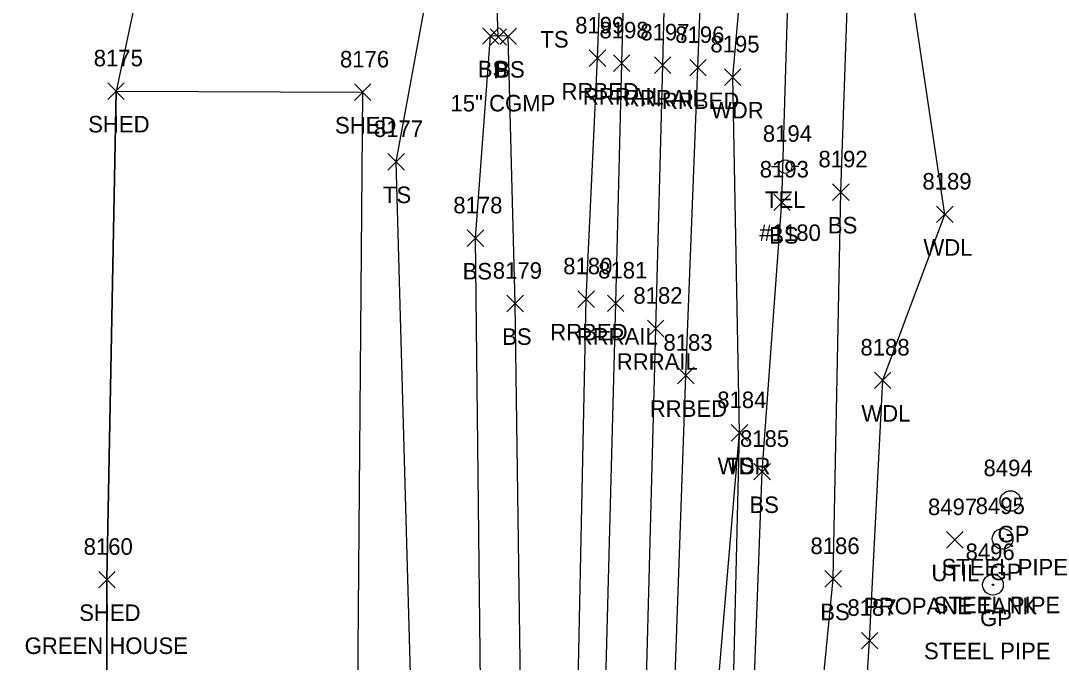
# Model space of a CAD drawing. Extents: x 1769141 to 1770911, y 735471 to 741449.
# Drawn here: x 1770200.4 to 1770324.8, y 736865.8 to 736943.5 of the extents above; entities that cross this region are included whole.
import ezdxf

# ---------------------------------------------------------------- set-up
doc = ezdxf.new("R2010")
doc.units = 0
for name, color, linetype in [('D_A', 7, 'Continuous'), ('D_C', 7, 'Continuous'), ('D_TIC', 7, 'Continuous'), ('DCP', 7, 'Continuous'), ('L_A', 7, 'Continuous'), ('L_C', 7, 'Continuous'), ('L_I', 7, 'Continuous'), ('L_TIC', 7, 'Continuous'), ('LAWA', 7, 'Continuous'), ('LBC', 7, 'Continuous'), ('LELB', 7, 'Continuous'), ('LSOGP', 7, 'Continuous'), ('R_A', 7, 'Continuous'), ('R_C', 7, 'Continuous'), ('R_I', 7, 'Continuous'), ('R_TIC', 7, 'Continuous'), ('RGP', 7, 'Continuous'), ('RR', 7, 'Continuous'), ('RRB', 7, 'Continuous'), ('U_A', 7, 'Continuous'), ('U_C', 7, 'Continuous'), ('U_I', 7, 'Continuous'), ('UDEFAULT', 7, 'Continuous'), ('UP', 7, 'Continuous')]:
    doc.layers.add(name, color=color, linetype=linetype)

msp = doc.modelspace()

# ---------------------------------------------------------------- linework, layer by layer
at = {"layer": 'D_TIC'}
for points in [[(1770257.22, 736940.48), (1770259.22, 736942.48)], [(1770259.22, 736940.48), (1770257.22, 736942.48)]]:
    msp.add_lwpolyline(points, dxfattribs=at)
at = {"layer": 'DCP'}
msp.add_lwpolyline([(1770258.22, 736941.48), (1770257.37, 736968.35)], dxfattribs=at)
at = {"layer": 'L_TIC'}
for points in [[(1770256.29, 736940.61), (1770258.29, 736942.61)], [(1770258.29, 736940.61), (1770256.29, 736942.61)], [(1770256.29, 736940.61), (1770258.29, 736942.61)], [(1770258.29, 736940.61), (1770256.29, 736942.61)], [(1770258.41, 736940.57), (1770260.41, 736942.57)], [(1770260.41, 736940.57), (1770258.41, 736942.57)], [(1770285.58, 736935.63), (1770287.58, 736937.63)], [(1770287.58, 736935.63), (1770285.58, 736937.63)], [(1770210.96, 736933.94), (1770212.96, 736935.94)], [(1770212.96, 736933.94), (1770210.96, 736935.94)], [(1770240.81, 736933.81), (1770242.81, 736935.81)], [(1770242.81, 736933.81), (1770240.81, 736935.81)], [(1770240.81, 736933.81), (1770242.81, 736935.81)], [(1770242.81, 736933.81), (1770240.81, 736935.81)], [(1770244.85, 736925.39), (1770246.85, 736927.39)], [(1770246.85, 736925.39), (1770244.85, 736927.39)], [(1770298.66, 736921.72), (1770300.66, 736923.72)], [(1770300.66, 736921.72), (1770298.66, 736923.72)], [(1770291.54, 736920.49), (1770293.54, 736922.49)], [(1770293.54, 736920.49), (1770291.54, 736922.49)], [(1770311.24, 736919.03), (1770313.24, 736921.03)], [(1770313.24, 736919.03), (1770311.24, 736921.03)], [(1770254.46, 736916.15), (1770256.46, 736918.15)], [(1770256.46, 736916.15), (1770254.46, 736918.15)], [(1770259.25, 736908.24), (1770261.25, 736910.24)], [(1770261.25, 736908.24), (1770259.25, 736910.24)], [(1770303.73, 736898.95), (1770305.73, 736900.95)], [(1770305.73, 736898.95), (1770303.73, 736900.95)], [(1770286.4, 736892.59), (1770288.4, 736894.59)], [(1770288.4, 736892.59), (1770286.4, 736894.59)], [(1770286.4, 736892.59), (1770288.4, 736894.59)], [(1770288.4, 736892.59), (1770286.4, 736894.59)], [(1770289.15, 736887.9), (1770291.15, 736889.9)], [(1770291.15, 736887.9), (1770289.15, 736889.9)], [(1770209.86, 736874.84), (1770211.86, 736876.84)], [(1770211.86, 736874.84), (1770209.86, 736876.84)], [(1770297.74, 736874.93), (1770299.74, 736876.93)], [(1770299.74, 736874.93), (1770297.74, 736876.93)], [(1770302.15, 736867.46), (1770304.15, 736869.46)], [(1770304.15, 736867.46), (1770302.15, 736869.46)]]:
    msp.add_lwpolyline(points, dxfattribs=at)
at = {"layer": 'LAWA'}
for points in [[(1770295.56, 736765.07), (1770288.47, 736765.03), (1770285.4, 736787.87), (1770284.57, 736804.63), (1770282.38, 736833.87), (1770287.4, 736893.59), (1770286.58, 736936.63), (1770289.46, 736968.99), (1770291.49, 736986.73), (1770290, 737012.94), (1770290.58, 737048.83), (1770292.25, 737100.02), (1770294.09, 737129.48), (1770297.9, 737178.74), (1770298.45, 737224.98), (1770303.27, 737281.64), (1770303.62, 737324.77), (1770304.03, 737377.4)], [(1770295.56, 736765.07), (1770298.44, 736807.53), (1770300.94, 736833.02), (1770303.15, 736868.46), (1770304.73, 736899.95), (1770312.24, 736920.03), (1770307.96, 736948.77), (1770308.9, 736965.25), (1770306.38, 736996.36), (1770309.8, 737006.68), (1770311.39, 737048.91), (1770314.52, 737106.24), (1770314.64, 737122.83), (1770358.1, 737137.42)]]:
    msp.add_lwpolyline(points, dxfattribs=at)
at = {"layer": 'LBC'}
for points in [[(1770241.03, 736838.45), (1770222.25, 736838.85), (1770210.8, 736838.85), (1770210.86, 736875.84), (1770211.96, 736934.94), (1770241.81, 736934.81)], [(1770241.03, 736838.45), (1770241.81, 736934.81)]]:
    msp.add_lwpolyline(points, dxfattribs=at)
at = {"layer": 'LELB'}
for points in [[(1770224.22, 736786.05), (1770247.14, 736790.21), (1770249.88, 736790.85), (1770251.83, 736802.2), (1770248.39, 736835.55), (1770245.85, 736926.39), (1770250.04, 736949.23), (1770249.46, 736962.04), (1770235.3, 736982.59), (1770222.78, 736985.92)], [(1770278.54, 736722.58), (1770283.75, 736760.01), (1770285.4, 736787.87), (1770288.42, 736803.77), (1770288.1, 736833.89), (1770290.15, 736888.9), (1770292.54, 736921.49), (1770293.89, 736967.31), (1770294.41, 736976.29)], [(1770290.15, 736806.45), (1770294.68, 736833.99), (1770298.74, 736875.93), (1770299.66, 736922.72), (1770301.17, 736965.94), (1770297.99, 736975.93), (1770294.41, 736976.29)], [(1770224.22, 736786.05), (1770256.39, 736786.92), (1770256.84, 736801.33), (1770256.39, 736834.73), (1770255.46, 736917.15), (1770257.29, 736941.61)], [(1770261.5, 736721.42), (1770261.72, 736759.56), (1770261.47, 736801.73), (1770261.32, 736834.3), (1770260.25, 736909.24), (1770259.41, 736941.57), (1770257.29, 736941.61)], [(1770283.04, 736787.14), (1770284.57, 736804.63), (1770286.01, 736834.32), (1770287.4, 736893.59)]]:
    msp.add_lwpolyline(points, dxfattribs=at)
at = {"layer": 'LSOGP'}
msp.add_lwpolyline([(1770222.78, 736985.92), (1770211.96, 736934.94), (1770210.86, 736875.84), (1770210.8, 736838.85), (1770200.41, 736835.3), (1770203.53, 736829.61), (1770206.3, 736823.49), (1770209.08, 736817.38), (1770211.86, 736811.26), (1770214.63, 736805.15), (1770215.68, 736797.81), (1770216.73, 736790.47), (1770221.43, 736767.51)], dxfattribs=at)
at = {"layer": 'R_TIC'}
for points in [[(1770269.22, 736937.92), (1770271.22, 736939.92)], [(1770271.22, 736937.92), (1770269.22, 736939.92)], [(1770272.15, 736937.32), (1770274.15, 736939.32)], [(1770274.15, 736937.32), (1770272.15, 736939.32)], [(1770277.11, 736937.08), (1770279.11, 736939.08)], [(1770279.11, 736937.08), (1770277.11, 736939.08)], [(1770281.38, 736936.77), (1770283.38, 736938.77)], [(1770283.38, 736936.77), (1770281.38, 736938.77)], [(1770267.85, 736908.78), (1770269.85, 736910.78)], [(1770269.85, 736908.78), (1770267.85, 736910.78)], [(1770271.42, 736908.27), (1770273.42, 736910.27)], [(1770273.42, 736908.27), (1770271.42, 736910.27)], [(1770276.26, 736905.22), (1770278.26, 736907.22)], [(1770278.26, 736905.22), (1770276.26, 736907.22)], [(1770279.9, 736899.53), (1770281.9, 736901.53)], [(1770281.9, 736899.53), (1770279.9, 736901.53)]]:
    msp.add_lwpolyline(points, dxfattribs=at)
at = {"layer": 'RGP'}
for p, q in [((1770320.19, 736885.35), (1770320.19, 736885.35)), ((1770319.24, 736880.77), (1770319.24, 736880.77)), ((1770318.07, 736875.21), (1770318.07, 736875.21))]:
    msp.add_line(p, q, dxfattribs=at)
for centre, radius in [((1770320.19, 736885.35), 1.25), ((1770320.19, 736885.35), 0.0833), ((1770319.24, 736880.77), 1.25), ((1770319.24, 736880.77), 0.0833), ((1770318.07, 736875.21), 1.25), ((1770318.07, 736875.21), 0.0833)]:
    msp.add_circle(centre, radius, dxfattribs=at)
at = {"layer": 'RR'}
for points in [[(1770267.4, 736722.31), (1770268.34, 736758.82), (1770269.57, 736804.44), (1770270.45, 736834.65), (1770272.42, 736909.27), (1770273.15, 736938.32), (1770274.05, 736970.76), (1770275.07, 737005.76), (1770276.22, 737052.19), (1770277.52, 737098.47), (1770278.47, 737131.31), (1770279.73, 737178.68), (1770281, 737226.57), (1770282.34, 737274.07)], [(1770272.41, 736722.1), (1770273.29, 736759.01), (1770274.62, 736804.33), (1770275.38, 736834.93), (1770277.26, 736906.22), (1770278.11, 736938.08), (1770278.9, 736969.65), (1770279.86, 737006.36), (1770281.15, 737052.02), (1770282.49, 737099.38), (1770283.42, 737130.8), (1770284.55, 737178.73), (1770285.97, 737226.12), (1770287.25, 737273.96)]]:
    msp.add_lwpolyline(points, dxfattribs=at)
at = {"layer": 'RRB'}
for points in [[(1770264.61, 736722.25), (1770265.29, 736759.21), (1770266.68, 736803.74), (1770267.29, 736834.32), (1770268.85, 736909.78), (1770270.22, 736938.92), (1770271.46, 736972.05), (1770272.55, 737004.83), (1770273.67, 737052.68), (1770274.45, 737097.79), (1770275.89, 737131.57), (1770277.22, 737178.3), (1770278.92, 737227.05), (1770280.11, 737274.21)], [(1770275.05, 736722.18), (1770278.17, 736759.08), (1770279.42, 736805.27), (1770278.55, 736834.64), (1770280.9, 736900.53), (1770282.38, 736937.77), (1770283.59, 736969.2), (1770283.11, 737006.43), (1770283.91, 737051.19), (1770285.56, 737099.3), (1770285.88, 737130.25), (1770287.46, 737178.49), (1770288.76, 737226.01), (1770290.63, 737273.86)]]:
    msp.add_lwpolyline(points, dxfattribs=at)
at = {"layer": 'UDEFAULT'}
for points in [[(1770312.47, 736879.64), (1770314.47, 736881.64)], [(1770314.47, 736879.64), (1770312.47, 736881.64)]]:
    msp.add_lwpolyline(points, dxfattribs=at)
at = {"layer": 'UP'}
for p, q in [((1770291.26, 736925.81), (1770292.09, 736925.81)), ((1770292.92, 736925.81), (1770292.92, 736925.81)), ((1770294.59, 736925.81), (1770293.76, 736925.81)), ((1770293.76, 736925.81), (1770293.76, 736925.81)), ((1770294.59, 736925.81), (1770294.59, 736925.81))]:
    msp.add_line(p, q, dxfattribs=at)
msp.add_circle((1770292.92, 736925.81), 0.833, dxfattribs=at)

# ---------------------------------------------------------------- texts
at = {"layer": 'D_A'}
msp.add_text('P', height=2, dxfattribs=at).set_placement((1770257.6, 736936.48))
at = {"layer": 'D_C'}
msp.add_text('15" CGMP', height=2, dxfattribs=at).set_placement((1770252.43, 736932.48))
at = {"layer": 'L_A'}
for s, p in [('TS', (1770263.31, 736940.21)), ('BS', (1770255.73, 736936.61)), ('BS', (1770255.73, 736936.61)), ('BS', (1770257.85, 736936.57)), ('WDR', (1770283.94, 736931.63)), ('SHED', (1770208.59, 736929.94)), ('SHED', (1770238.45, 736929.81)), ('SHED', (1770238.45, 736929.81)), ('TS', (1770244.26, 736921.39)), ('BS', (1770298.1, 736917.72)), ('BS', (1770290.99, 736916.49)), ('WDL', (1770309.66, 736915.03)), ('BS', (1770253.9, 736912.15)), ('BS', (1770258.69, 736904.24)), ('WDL', (1770302.15, 736894.95)), ('WDR', (1770284.76, 736888.59)), ('TS', (1770285.81, 736888.59)), ('BS', (1770288.6, 736883.9)), ('SHED', (1770207.5, 736870.84)), ('BS', (1770297.18, 736870.93))]:
    msp.add_text(s, height=2, dxfattribs=at).set_placement(p)
at = {"layer": 'L_C'}
msp.add_text('GREEN HOUSE', height=2, dxfattribs=at).set_placement((1770200.9, 736866.84))
at = {"layer": 'L_I'}
for s, p in [('8195', (1770283.88, 736939.63)), ('8175', (1770209.26, 736937.94)), ('8176', (1770239.06, 736937.81)), ('8176', (1770239.06, 736937.81)), ('8177', (1770243.16, 736929.39)), ('8192', (1770296.96, 736925.72)), ('8193', (1770289.85, 736924.49)), ('8189', (1770309.54, 736923.03)), ('8178', (1770252.77, 736920.15)), ('8179', (1770257.55, 736912.24)), ('8188', (1770302.04, 736902.95)), ('8184', (1770284.71, 736896.59)), ('8184', (1770284.71, 736896.59)), ('8185', (1770287.46, 736891.9)), ('8160', (1770208.04, 736878.84)), ('8186', (1770295.99, 736878.93)), ('8187', (1770300.46, 736871.46))]:
    msp.add_text(s, height=2, dxfattribs=at).set_placement(p)
at = {"layer": 'R_A'}
for s, p in [('RRBED', (1770265.87, 736933.92)), ('RRRAIL', (1770268.44, 736933.32)), ('RRRAIL', (1770273.4, 736933.08)), ('RRBED', (1770278.02, 736932.77)), ('RRBED', (1770264.5, 736904.78)), ('RRRAIL', (1770267.71, 736904.27)), ('RRRAIL', (1770272.55, 736901.22)), ('RRBED', (1770276.54, 736895.53)), ('GP', (1770318.63, 736880.35)), ('GP', (1770317.67, 736875.77)), ('GP', (1770316.51, 736870.21))]:
    msp.add_text(s, height=2, dxfattribs=at).set_placement(p)
at = {"layer": 'R_C'}
for p in [(1770311.85, 736876.35), (1770310.9, 736871.77), (1770309.73, 736866.21)]:
    msp.add_text('STEEL PIPE', height=2, dxfattribs=at).set_placement(p)
at = {"layer": 'R_I'}
for s, p in [('8199', (1770267.52, 736941.92)), ('8198', (1770270.46, 736941.32)), ('8197', (1770275.41, 736941.08)), ('8196', (1770279.63, 736940.77)), ('8180', (1770266.07, 736912.78)), ('8181', (1770270.3, 736912.27)), ('8182', (1770274.56, 736909.22)), ('8183', (1770278.2, 736903.53)), ('8494', (1770316.93, 736888.35)), ('8495', (1770315.98, 736883.77)), ('8496', (1770314.76, 736878.21))]:
    msp.add_text(s, height=2, dxfattribs=at).set_placement(p)
at = {"layer": 'U_A'}
for s, p in [('TEL', (1770290.48, 736920.81)), ('UTIL', (1770310.63, 736875.64))]:
    msp.add_text(s, height=2, dxfattribs=at).set_placement(p)
at = {"layer": 'U_C'}
for s, p in [('#1180', (1770289.81, 736916.81)), ('PROPANE TANK', (1770302.47, 736871.64))]:
    msp.add_text(s, height=2, dxfattribs=at).set_placement(p)
at = {"layer": 'U_I'}
for s, p in [('8194', (1770290.23, 736928.81)), ('8497', (1770310.21, 736883.64))]:
    msp.add_text(s, height=2, dxfattribs=at).set_placement(p)

doc.saveas('drawing.dxf')
